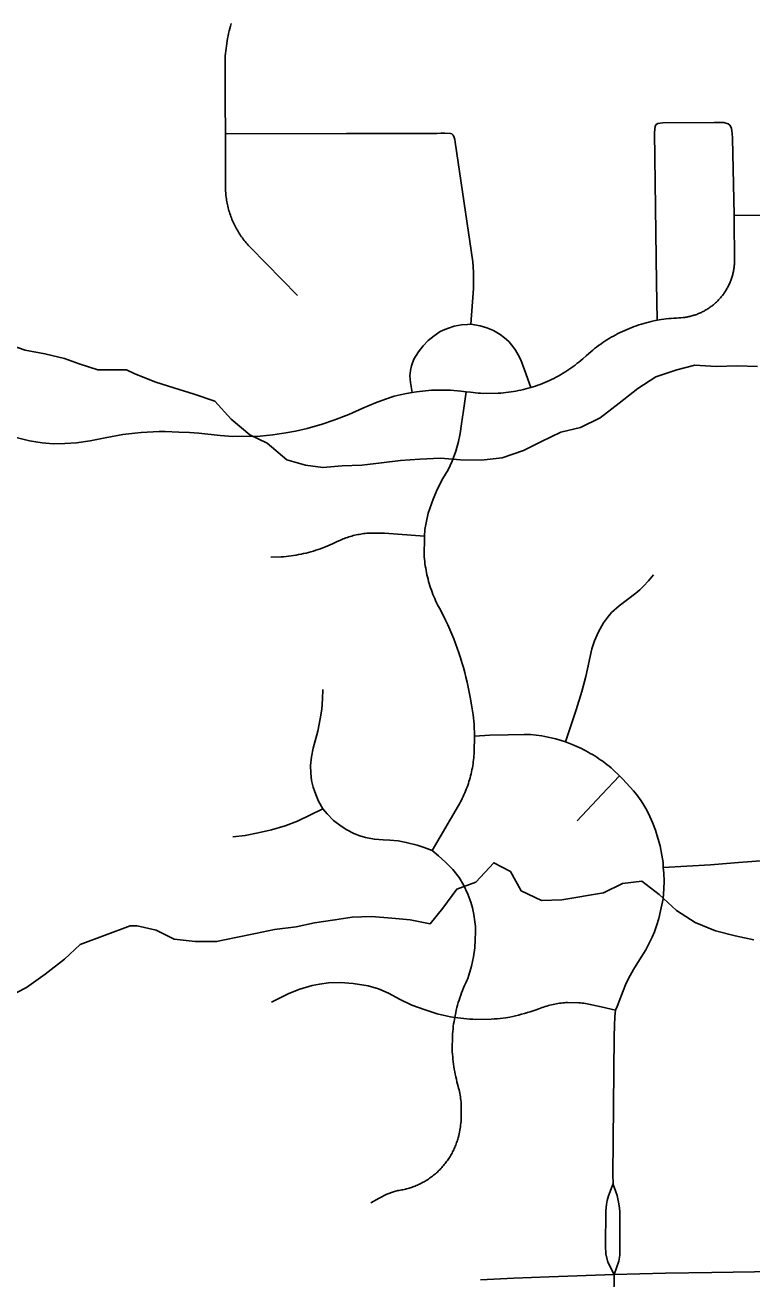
# Model space of a CAD drawing. Extents: x 0 to 34, y 0 to 22.
# Drawn here: x 4.3289 to 4.5661, y 19.1363 to 19.5455 of the extents above; entities that cross this region are included whole.
import ezdxf

# ---------------------------------------------------------------- set-up
doc = ezdxf.new("R2010")
doc.units = 0
for name, color, linetype in [('GM_X_Minor_River', 7, 'Continuous'), ('GM_X_State_Route', 7, 'Continuous'), ('GM_X_Township_Road', 7, 'Continuous')]:
    doc.layers.add(name, color=color, linetype=linetype)

msp = doc.modelspace()

# ---------------------------------------------------------------- linework, layer by layer
at = {"layer": 'GM_X_Minor_River'}
for points in [[(4.32242, 19.4417), (4.32887, 19.43938), (4.33532, 19.4382), (4.34177, 19.43664), (4.34651, 19.43491), (4.35258, 19.43297), (4.36194, 19.43295)], [(4.36193, 19.43295), (4.36468, 19.43162), (4.3715, 19.42897), (4.37737, 19.42708), (4.384, 19.425), (4.39082, 19.42272), (4.39612, 19.41685), (4.40218, 19.41173), (4.40787, 19.40907), (4.41431, 19.40358), (4.42037, 19.40187), (4.42605, 19.40112), (4.4323, 19.40169), (4.43873, 19.40189), (4.44517, 19.40266), (4.45142, 19.40342), (4.45766, 19.40381), (4.46448, 19.40419), (4.47092, 19.40363), (4.47773, 19.40344), (4.48455, 19.40421), (4.49155, 19.40668), (4.49742, 19.40954), (4.50366, 19.41258), (4.5101, 19.4141), (4.51653, 19.41734), (4.52278, 19.42209), (4.52883, 19.42684), (4.5347, 19.43064), (4.54151, 19.43292), (4.54738, 19.43445), (4.55438, 19.43407), (4.5612, 19.43427), (4.56783, 19.43409)], [(4.36319, 19.2515), (4.3654, 19.2515), (4.37165, 19.25018), (4.37753, 19.24715), (4.38434, 19.24639), (4.39135, 19.2464), (4.39759, 19.24773), (4.40403, 19.24907), (4.41028, 19.2504), (4.41728, 19.25117), (4.42334, 19.2525), (4.42996, 19.25346), (4.43564, 19.25441), (4.44189, 19.25461), (4.44852, 19.25404), (4.45458, 19.25348), (4.46101, 19.25216), (4.46517, 19.25729), (4.46971, 19.26355), (4.47596, 19.26584), (4.48182, 19.27211), (4.48731, 19.26926), (4.49073, 19.263), (4.49736, 19.25978), (4.50398, 19.25998), (4.51761, 19.26227), (4.52386, 19.26531), (4.5301, 19.26608), (4.53579, 19.26172), (4.54147, 19.2566), (4.54753, 19.25262), (4.55416, 19.24997), (4.5606, 19.24826), (4.56666, 19.24694)], [(4.32325, 19.22825), (4.32935, 19.23145), (4.33545, 19.23579), (4.34174, 19.2407), (4.34689, 19.24543), (4.36319, 19.2515)]]:
    msp.add_lwpolyline(points, dxfattribs=at)
at = {"layer": 'GM_X_State_Route'}
msp.add_lwpolyline([(4.4775, 19.13603), (4.48841, 19.1366), (4.49993, 19.13703), (4.52108, 19.1378), (4.53784, 19.13823), (4.55293, 19.13845), (4.56691, 19.13864), (4.58314, 19.13875), (4.60218, 19.13914), (4.61361, 19.13938), (4.62058, 19.13952), (4.62363, 19.13961), (4.63687, 19.13995), (4.65169, 19.14034), (4.66059, 19.14051), (4.67716, 19.14087), (4.69693, 19.1413), (4.71665, 19.14164), (4.73888, 19.1421), (4.74868, 19.14233), (4.76134, 19.14262), (4.77418, 19.14297), (4.78731, 19.14333), (4.79851, 19.14359)], dxfattribs=at)
at = {"layer": 'GM_X_Township_Road'}
for points in [[(4.41779, 19.45721), (4.40246, 19.47284), (4.402, 19.47332), (4.40166, 19.47368), (4.40133, 19.47406), (4.40101, 19.47444), (4.40069, 19.47482), (4.40038, 19.47521), (4.40007, 19.4756), (4.39978, 19.476), (4.39949, 19.4764), (4.3992, 19.47681), (4.39893, 19.47723), (4.39866, 19.47765), (4.3984, 19.47807), (4.39814, 19.4785), (4.39789, 19.47893), (4.39765, 19.47937), (4.39742, 19.47981), (4.3972, 19.48025), (4.39698, 19.4807), (4.39677, 19.48116), (4.39657, 19.48161), (4.39638, 19.48207), (4.39619, 19.48253), (4.39602, 19.483), (4.39585, 19.48347), (4.39569, 19.48394), (4.39553, 19.48441), (4.39539, 19.48489), (4.39526, 19.48537), (4.39513, 19.48585), (4.39501, 19.48633), (4.3949, 19.48682), (4.3948, 19.4873), (4.39471, 19.48779), (4.39463, 19.48828), (4.39455, 19.48877), (4.39449, 19.48926), (4.39443, 19.48976), (4.39438, 19.49025), (4.39434, 19.49075), (4.39431, 19.49124), (4.39425, 19.50993), (4.39416, 19.52053), (4.39411, 19.53184), (4.39416, 19.53454), (4.39421, 19.53537), (4.39427, 19.53619), (4.39435, 19.53702), (4.39444, 19.53784), (4.39454, 19.53866), (4.39466, 19.53947), (4.3948, 19.54029), (4.39495, 19.5411), (4.39511, 19.54191), (4.39529, 19.54272), (4.39548, 19.54353), (4.39569, 19.54433), (4.39591, 19.54513), (4.39614, 19.54592)], [(4.32549, 19.41094), (4.33036, 19.40975), (4.33439, 19.40913), (4.33801, 19.40887), (4.34189, 19.40892), (4.34562, 19.40913), (4.35013, 19.40985), (4.35496, 19.41077), (4.36078, 19.41187), (4.36275, 19.41211), (4.36472, 19.41231), (4.3667, 19.41248), (4.36868, 19.41262), (4.37066, 19.41272), (4.37264, 19.41279), (4.37463, 19.41282), (4.37905, 19.41264), (4.38252, 19.41249), (4.38559, 19.41227), (4.39251, 19.41151), (4.3967, 19.4112), (4.4056, 19.41135), (4.40974, 19.41177), (4.41393, 19.41239), (4.41709, 19.41296), (4.42097, 19.41379), (4.42583, 19.41522), (4.42961, 19.41657), (4.43453, 19.41844), (4.43908, 19.42041), (4.44317, 19.42217), (4.44648, 19.42341), (4.44927, 19.42434), (4.45129, 19.42481), (4.45331, 19.42522), (4.45513, 19.42554), (4.4566, 19.42578), (4.45758, 19.42592), (4.45857, 19.42603), (4.45956, 19.42614), (4.46055, 19.42622), (4.46154, 19.42629), (4.46253, 19.42634), (4.46352, 19.42638), (4.46766, 19.42634), (4.47105, 19.42603), (4.47282, 19.42583), (4.47423, 19.42565), (4.47505, 19.42555), (4.47587, 19.42546), (4.47669, 19.42539), (4.47752, 19.42533), (4.47834, 19.42528), (4.4833, 19.42532), (4.48417, 19.42538), (4.48499, 19.42545), (4.4858, 19.42554), (4.48662, 19.42564), (4.48744, 19.42575), (4.48825, 19.42588), (4.48905, 19.42602), (4.48986, 19.42618), (4.49066, 19.42635), (4.49146, 19.42653), (4.49226, 19.42673), (4.49305, 19.42695), (4.49395, 19.4272), (4.49462, 19.42741), (4.4954, 19.42767), (4.49618, 19.42793), (4.49695, 19.42822), (4.49771, 19.42851), (4.49846, 19.42882), (4.49922, 19.42914), (4.49996, 19.42948), (4.5007, 19.42983), (4.50143, 19.43019), (4.50216, 19.43056), (4.50287, 19.43095), (4.50358, 19.43135), (4.50428, 19.43176), (4.50498, 19.43218), (4.50566, 19.43262), (4.50634, 19.43307), (4.50701, 19.43353), (4.50767, 19.434), (4.50833, 19.43449), (4.50897, 19.43498), (4.50961, 19.43549), (4.51024, 19.43601), (4.51085, 19.43654), (4.51197, 19.43754), (4.51284, 19.43834), (4.51346, 19.43887), (4.51409, 19.4394), (4.51473, 19.43991), (4.51537, 19.44041), (4.51603, 19.4409), (4.5167, 19.44138), (4.51683, 19.44147), (4.51737, 19.44184), (4.51806, 19.4423), (4.51875, 19.44274), (4.51945, 19.44317), (4.52016, 19.44359), (4.52088, 19.444), (4.5216, 19.44439), (4.52233, 19.44477), (4.52307, 19.44514), (4.52381, 19.44549), (4.52457, 19.44584), (4.52532, 19.44617), (4.52609, 19.44648), (4.52686, 19.44678), (4.52763, 19.44708), (4.52841, 19.44735), (4.52919, 19.44761), (4.52999, 19.44786), (4.53078, 19.4481), (4.53158, 19.44832), (4.53239, 19.44852), (4.53319, 19.44872), (4.534, 19.4489), (4.53516, 19.44912), (4.53646, 19.44935), (4.53728, 19.44947), (4.5381, 19.44958), (4.53893, 19.44967), (4.53975, 19.44975), (4.54058, 19.44981), (4.54141, 19.44986), (4.54223, 19.4499), (4.54289, 19.44994), (4.54355, 19.45), (4.54388, 19.45004), (4.54421, 19.45008), (4.54453, 19.45014), (4.54486, 19.45019), (4.54518, 19.45025), (4.54551, 19.45032), (4.54583, 19.4504), (4.54615, 19.45048), (4.54647, 19.45056), (4.54679, 19.45065), (4.54711, 19.45075), (4.54742, 19.45085), (4.54773, 19.45096), (4.54804, 19.45107), (4.54835, 19.45119), (4.54866, 19.45131), (4.54896, 19.45144), (4.54927, 19.45157), (4.54957, 19.45171), (4.54986, 19.45186), (4.55016, 19.45201), (4.55045, 19.45216), (4.55074, 19.45232), (4.55103, 19.45249), (4.55131, 19.45266), (4.55159, 19.45283), (4.55187, 19.45301), (4.55214, 19.45319), (4.55242, 19.45338), (4.55268, 19.45358), (4.55295, 19.45377), (4.55321, 19.45398), (4.55347, 19.45419), (4.55372, 19.4544), (4.55397, 19.45462), (4.55422, 19.45484), (4.55446, 19.45506), (4.5547, 19.45529), (4.55493, 19.45552), (4.55516, 19.45576), (4.55539, 19.456), (4.55561, 19.45625), (4.55583, 19.4565), (4.55604, 19.45675), (4.55625, 19.45701), (4.55645, 19.45727), (4.55665, 19.45753), (4.55685, 19.4578), (4.55704, 19.45807), (4.55722, 19.45834), (4.5574, 19.45862), (4.55758, 19.4589), (4.55775, 19.45918), (4.55791, 19.45947), (4.55808, 19.45976), (4.55823, 19.46005), (4.55838, 19.46035), (4.55853, 19.46064), (4.55867, 19.46094), (4.5588, 19.46124), (4.55893, 19.46155), (4.55906, 19.46185), (4.55918, 19.46216), (4.55929, 19.46247), (4.5594, 19.46278), (4.5595, 19.4631), (4.5596, 19.46342), (4.55969, 19.46373), (4.55978, 19.46405), (4.55986, 19.46437), (4.55993, 19.4647), (4.56, 19.46502), (4.56006, 19.46534), (4.56012, 19.46567), (4.56018, 19.466), (4.56022, 19.46632), (4.56026, 19.46665), (4.5603, 19.46698), (4.56033, 19.46731), (4.56024, 19.48338), (4.55967, 19.50852), (4.55959, 19.51012), (4.5595, 19.51093), (4.55938, 19.51167), (4.55922, 19.51224), (4.55889, 19.51277)], [(4.53516, 19.44912), (4.53492, 19.4615), (4.53422, 19.51044), (4.53443, 19.51248), (4.53484, 19.51297), (4.53533, 19.5133), (4.53615, 19.5135), (4.53701, 19.51358), (4.5537, 19.51368), (4.55689, 19.51363), (4.55754, 19.5135), (4.55828, 19.51322), (4.55889, 19.51277)], [(4.39425, 19.50993), (4.43379, 19.51008), (4.46321, 19.51012), (4.46453, 19.51016), (4.46579, 19.51019), (4.46769, 19.51012), (4.46818, 19.50993)], [(4.47438, 19.44782), (4.47519, 19.45955), (4.47524, 19.46228), (4.47519, 19.46476), (4.47509, 19.46653), (4.47499, 19.46819), (4.46925, 19.5072), (4.4691, 19.50813), (4.46891, 19.50881), (4.46857, 19.50954), (4.46818, 19.50993)], [(4.56024, 19.48338), (4.57867, 19.48328), (4.59464, 19.48348), (4.60019, 19.4837), (4.60491, 19.48393), (4.6102, 19.48439), (4.61846, 19.48509)], [(4.45513, 19.42554), (4.45467, 19.42881), (4.45447, 19.43104), (4.45462, 19.43276), (4.45492, 19.43427), (4.45578, 19.4364), (4.4573, 19.43882), (4.45877, 19.44079), (4.46043, 19.44251), (4.46235, 19.44408), (4.46432, 19.44545), (4.46579, 19.44615), (4.467, 19.44661), (4.46892, 19.44716), (4.47125, 19.44762), (4.47327, 19.44777), (4.47438, 19.44782), (4.47737, 19.44737), (4.47954, 19.44671), (4.48177, 19.44575), (4.48389, 19.44449), (4.4853, 19.44337), (4.48672, 19.44221), (4.48808, 19.44059), (4.48895, 19.43938), (4.4898, 19.43786), (4.49061, 19.43625), (4.49183, 19.43301), (4.49395, 19.4272)], [(4.46166, 19.2761), (4.47028, 19.29084), (4.4706, 19.2914), (4.47092, 19.29198), (4.47123, 19.29255), (4.47152, 19.29314), (4.47181, 19.29373), (4.47208, 19.29432), (4.47235, 19.29492), (4.47261, 19.29552), (4.47285, 19.29613), (4.47308, 19.29675), (4.47331, 19.29736), (4.47352, 19.29798), (4.47372, 19.29861), (4.47391, 19.29923), (4.47409, 19.29987), (4.47426, 19.3005), (4.47442, 19.30114), (4.47457, 19.30178), (4.4747, 19.30242), (4.47483, 19.30306), (4.47494, 19.30371), (4.47505, 19.30436), (4.47514, 19.30501), (4.47522, 19.30566), (4.47528, 19.30632), (4.47534, 19.30698), (4.47539, 19.30763), (4.47542, 19.30829), (4.47557, 19.31348), (4.47538, 19.31732), (4.47505, 19.32044), (4.47458, 19.32362), (4.47408, 19.32621), (4.47378, 19.32783), (4.47346, 19.32945), (4.47311, 19.33106), (4.47274, 19.33266), (4.47233, 19.33426), (4.4719, 19.33585), (4.47144, 19.33744), (4.47095, 19.33901), (4.47044, 19.34058), (4.4699, 19.34213), (4.46933, 19.34368), (4.46873, 19.34522), (4.46811, 19.34675), (4.46746, 19.34827), (4.46679, 19.34977), (4.46609, 19.35127), (4.46536, 19.35275), (4.46407, 19.35522), (4.4635, 19.35632), (4.46317, 19.35698), (4.46285, 19.35766), (4.46255, 19.35834), (4.46226, 19.35902), (4.46198, 19.35971), (4.46171, 19.3604), (4.46145, 19.3611), (4.46121, 19.3618), (4.46098, 19.3625), (4.46076, 19.36321), (4.46055, 19.36393), (4.46036, 19.36465), (4.46018, 19.36537), (4.46001, 19.36609), (4.45986, 19.36681), (4.45972, 19.36754), (4.45959, 19.36828), (4.45947, 19.36901), (4.45937, 19.36974), (4.45928, 19.37048), (4.4592, 19.37122), (4.45914, 19.37196), (4.45909, 19.3727), (4.45916, 19.3779), (4.45923, 19.37864), (4.45937, 19.38084), (4.45973, 19.38307), (4.46043, 19.3862), (4.462, 19.3908), (4.46342, 19.39419), (4.46523, 19.39752), (4.46695, 19.40035), (4.46827, 19.40313), (4.46943, 19.40647), (4.47029, 19.40954), (4.47084, 19.41218), (4.4713, 19.41537), (4.47191, 19.41971), (4.47282, 19.42583)], [(4.40907, 19.37184), (4.41238, 19.37194), (4.41321, 19.372), (4.41403, 19.37207), (4.41485, 19.37216), (4.41567, 19.37226), (4.41649, 19.37238), (4.41731, 19.37251), (4.41812, 19.37266), (4.41894, 19.37282), (4.41974, 19.37299), (4.42055, 19.37318), (4.42135, 19.37338), (4.42215, 19.3736), (4.42295, 19.37383), (4.42374, 19.37408), (4.42452, 19.37434), (4.4253, 19.37461), (4.42608, 19.37489), (4.42685, 19.37519), (4.42762, 19.3755), (4.42838, 19.37583), (4.42914, 19.37617), (4.43046, 19.3768), (4.43129, 19.3772), (4.43175, 19.3774), (4.4322, 19.37759), (4.43266, 19.37778), (4.43312, 19.37796), (4.43359, 19.37813), (4.43406, 19.37829), (4.43453, 19.37844), (4.43501, 19.37859), (4.43548, 19.37873), (4.43596, 19.37886), (4.43645, 19.37898), (4.43693, 19.37909), (4.43742, 19.37919), (4.4379, 19.37929), (4.43839, 19.37937), (4.43888, 19.37945), (4.43937, 19.37952), (4.43986, 19.37958), (4.44036, 19.37963), (4.44085, 19.37968), (4.44135, 19.37971), (4.4461, 19.37962), (4.45923, 19.37864)], [(4.50518, 19.31159), (4.50869, 19.32203), (4.51052, 19.32799), (4.51186, 19.33285), (4.51384, 19.34198), (4.5147, 19.34458), (4.51595, 19.34751), (4.5176, 19.35042), (4.51889, 19.35217), (4.52023, 19.35376), (4.52269, 19.35597), (4.52547, 19.35799), (4.52817, 19.36011), (4.52951, 19.36117), (4.53071, 19.36242), (4.5323, 19.3641), (4.53399, 19.36612)], [(4.44173, 19.16121), (4.44445, 19.16266), (4.44694, 19.16399), (4.44905, 19.16476), (4.45055, 19.16517), (4.45096, 19.16523), (4.45137, 19.16529), (4.45177, 19.16537), (4.45218, 19.16545), (4.45258, 19.16554), (4.45298, 19.16563), (4.45338, 19.16573), (4.45378, 19.16584), (4.45418, 19.16596), (4.45457, 19.16608), (4.45496, 19.1662), (4.45535, 19.16634), (4.45574, 19.16648), (4.45612, 19.16663), (4.45651, 19.16679), (4.45689, 19.16695), (4.45726, 19.16712), (4.45763, 19.1673), (4.458, 19.16748), (4.45837, 19.16767), (4.45873, 19.16786), (4.45909, 19.16807), (4.45945, 19.16827), (4.4598, 19.16849), (4.46015, 19.16871), (4.4605, 19.16894), (4.46084, 19.16917), (4.46117, 19.1694), (4.46151, 19.16965), (4.46183, 19.1699), (4.46216, 19.17015), (4.46248, 19.17041), (4.46279, 19.17068), (4.4631, 19.17095), (4.46341, 19.17123), (4.46371, 19.17151), (4.46401, 19.1718), (4.4643, 19.1721), (4.46458, 19.17239), (4.46486, 19.1727), (4.46513, 19.17301), (4.4654, 19.17332), (4.46567, 19.17364), (4.46593, 19.17396), (4.46618, 19.17429), (4.46643, 19.17461), (4.46667, 19.17495), (4.4669, 19.17529), (4.46713, 19.17563), (4.46736, 19.17598), (4.46757, 19.17633), (4.46778, 19.17669), (4.46799, 19.17704), (4.46819, 19.17741), (4.46838, 19.17777), (4.46856, 19.17814), (4.46874, 19.17851), (4.46892, 19.17889), (4.46908, 19.17927), (4.46924, 19.17965), (4.4694, 19.18003), (4.46954, 19.18042), (4.46968, 19.18081), (4.46982, 19.1812), (4.46994, 19.18159), (4.47006, 19.18199), (4.47017, 19.18238), (4.47037, 19.18314), (4.4705, 19.18371), (4.47061, 19.18427), (4.47072, 19.18484), (4.47083, 19.18541), (4.47091, 19.18598), (4.47099, 19.18655), (4.47107, 19.18713), (4.47112, 19.1877), (4.47117, 19.18828), (4.47121, 19.18886), (4.47117, 19.19348), (4.47112, 19.19406), (4.47106, 19.19463), (4.47099, 19.1952), (4.47091, 19.19578), (4.47082, 19.19635), (4.47071, 19.19692), (4.47061, 19.19749), (4.47048, 19.19805), (4.47035, 19.19862), (4.47021, 19.19918), (4.47002, 19.1999), (4.4698, 19.2007), (4.4696, 19.2015), (4.46941, 19.20231), (4.46923, 19.20311), (4.46907, 19.20392), (4.46892, 19.20474), (4.46879, 19.20555), (4.46867, 19.20637), (4.46857, 19.20719), (4.46848, 19.20801), (4.4684, 19.20884), (4.46834, 19.20966), (4.46829, 19.21049), (4.46837, 19.21627), (4.46843, 19.21709), (4.46851, 19.21792), (4.46861, 19.21874), (4.46872, 19.21956), (4.46885, 19.22038), (4.46907, 19.22165), (4.4694, 19.22326), (4.46959, 19.22408), (4.46979, 19.22489), (4.47001, 19.2257), (4.47024, 19.22651), (4.47048, 19.22731), (4.47074, 19.2281), (4.47101, 19.22889), (4.47129, 19.22968), (4.47159, 19.23046), (4.47192, 19.23128), (4.4723, 19.23213), (4.47269, 19.233), (4.47302, 19.2337), (4.47331, 19.23442), (4.47365, 19.2354), (4.47453, 19.23838), (4.47521, 19.24141), (4.4756, 19.2444), (4.47578, 19.24704), (4.4759, 19.24948), (4.4758, 19.25129), (4.47565, 19.25281), (4.47531, 19.2553), (4.47487, 19.25741), (4.47428, 19.25928), (4.47335, 19.26186), (4.47194, 19.26489), (4.47047, 19.26729), (4.46841, 19.26993), (4.46607, 19.27233), (4.46382, 19.27438), (4.46166, 19.2761), (4.45912, 19.27712), (4.45677, 19.2779), (4.45325, 19.27878), (4.45066, 19.27927), (4.44792, 19.27951), (4.44577, 19.2796), (4.44288, 19.27981), (4.43995, 19.28039), (4.43814, 19.28093), (4.43613, 19.28167), (4.43383, 19.28284), (4.43197, 19.28406), (4.42953, 19.28597), (4.42748, 19.28807), (4.42606, 19.28974), (4.42464, 19.29223), (4.42376, 19.29438), (4.4229, 19.29684), (4.42237, 19.299), (4.4221, 19.30136), (4.42205, 19.30391), (4.42231, 19.30672), (4.42291, 19.30957), (4.42435, 19.31505), (4.4252, 19.3191), (4.42567, 19.32224), (4.42597, 19.3256), (4.42601, 19.32871)], [(4.52075, 19.16751), (4.5207, 19.17036), (4.5211, 19.21549), (4.52123, 19.21905), (4.52135, 19.2219), (4.52148, 19.22305), (4.52159, 19.224), (4.5221, 19.22528), (4.52297, 19.22751), (4.52408, 19.23037), (4.52482, 19.23227), (4.52577, 19.23438), (4.52743, 19.23727), (4.52941, 19.24045), (4.53143, 19.24371), (4.53354, 19.2478), (4.53424, 19.24956), (4.53495, 19.25152), (4.53569, 19.25396), (4.53627, 19.25648), (4.53668, 19.25838), (4.53705, 19.26036), (4.53734, 19.26363), (4.53738, 19.26615), (4.53726, 19.2687), (4.53714, 19.2706), (4.53705, 19.27224), (4.53668, 19.27457), (4.53606, 19.27767), (4.5354, 19.28019), (4.53457, 19.28275), (4.53362, 19.28523), (4.53277, 19.28718), (4.5318, 19.28928), (4.53077, 19.29093), (4.52991, 19.2923), (4.5285, 19.29425), (4.52743, 19.29564), (4.52397, 19.29943), (4.52284, 19.30052), (4.52069, 19.30254), (4.52007, 19.30309), (4.51944, 19.30361), (4.51879, 19.30413), (4.51813, 19.30463), (4.51747, 19.30512), (4.51717, 19.30534), (4.5168, 19.30561), (4.51612, 19.30608), (4.51543, 19.30653), (4.51474, 19.30698), (4.51403, 19.30741), (4.51332, 19.30783), (4.51261, 19.30824), (4.51189, 19.30864), (4.51116, 19.30902), (4.51042, 19.3094), (4.50967, 19.30976), (4.50892, 19.3101), (4.50815, 19.31043), (4.50739, 19.31075), (4.50518, 19.31159), (4.50203, 19.31253), (4.49949, 19.31313), (4.49749, 19.31353), (4.4956, 19.3138), (4.49384, 19.31396), (4.49172, 19.31403), (4.48651, 19.31392), (4.48054, 19.31374), (4.47557, 19.31348)], [(4.509, 19.28585), (4.5171, 19.2944), (4.52284, 19.30052)], [(4.39666, 19.28054), (4.40067, 19.28103), (4.40488, 19.28186), (4.40928, 19.28284), (4.41373, 19.28416), (4.41774, 19.28573), (4.42606, 19.28974)], [(4.53714, 19.2706), (4.55254, 19.2715), (4.56167, 19.27224), (4.57043, 19.27292), (4.57366, 19.27325), (4.57601, 19.27366), (4.57789, 19.27413), (4.57998, 19.27487), (4.58226, 19.27581), (4.58421, 19.27689), (4.58621, 19.27816), (4.58801, 19.2793), (4.59107, 19.28126), (4.59309, 19.28227), (4.59538, 19.28301), (4.5982, 19.28361), (4.60022, 19.28388), (4.60264, 19.28402), (4.61872, 19.28422), (4.6374, 19.28446)], [(4.40929, 19.22666), (4.41495, 19.22944), (4.41855, 19.23085), (4.42256, 19.23205), (4.42496, 19.23255), (4.42792, 19.2329), (4.4318, 19.23304), (4.43595, 19.23276), (4.44082, 19.23198), (4.4442, 19.23099), (4.44744, 19.22958), (4.45125, 19.22754), (4.45506, 19.22571), (4.45943, 19.22409), (4.46337, 19.22282), (4.46676, 19.22208), (4.46772, 19.22189), (4.46907, 19.22165), (4.47006, 19.22151), (4.47104, 19.22138), (4.47203, 19.22128), (4.47301, 19.22119), (4.474, 19.22111), (4.47499, 19.22106), (4.47599, 19.22102), (4.48095, 19.22109), (4.48193, 19.22116), (4.48292, 19.22124), (4.48391, 19.22134), (4.48578, 19.22158), (4.48701, 19.2218), (4.48799, 19.222), (4.48895, 19.22221), (4.48992, 19.22244), (4.49088, 19.22268), (4.49184, 19.22295), (4.49279, 19.22322), (4.49374, 19.22352), (4.49468, 19.22383), (4.49561, 19.22416), (4.49654, 19.22451), (4.49708, 19.22471), (4.49758, 19.22489), (4.49809, 19.22505), (4.4986, 19.22522), (4.4991, 19.22537), (4.49962, 19.22551), (4.50014, 19.22564), (4.50065, 19.22576), (4.50117, 19.22588), (4.50169, 19.22599), (4.50221, 19.22609), (4.50274, 19.22619), (4.50326, 19.22627), (4.50379, 19.22634), (4.50431, 19.22641), (4.50484, 19.22646), (4.50537, 19.22651), (4.5059, 19.22654), (4.50962, 19.22647), (4.51015, 19.22642), (4.51067, 19.22636), (4.5112, 19.22629), (4.51173, 19.22621), (4.51225, 19.22612), (4.51277, 19.22602), (4.5133, 19.22592), (4.51382, 19.2258), (4.5169, 19.22509), (4.52159, 19.224)], [(4.52108, 19.1378), (4.51907, 19.14181), (4.51841, 19.14451), (4.51825, 19.14702), (4.51842, 19.15861), (4.5186, 19.16067), (4.51881, 19.16197), (4.51921, 19.1635), (4.5204, 19.16659), (4.52075, 19.16751)], [(4.52292, 19.15811), (4.52279, 19.1595), (4.5225, 19.16138), (4.52206, 19.16352), (4.52157, 19.16504), (4.52076, 19.1671), (4.52075, 19.16751)], [(4.52108, 19.1378), (4.52259, 19.14209), (4.52292, 19.14406), (4.523, 19.14661), (4.52293, 19.15152), (4.52297, 19.1567), (4.52292, 19.15811)], [(4.52165, 19.02725), (4.52225, 19.0279), (4.5227, 19.02851), (4.52301, 19.02911), (4.52321, 19.02976), (4.52331, 19.03067), (4.52336, 19.03153), (4.52346, 19.04667), (4.52351, 19.05356), (4.52341, 19.05839), (4.52326, 19.06141), (4.52311, 19.06392), (4.52253, 19.06806), (4.52195, 19.07172), (4.52129, 19.07595), (4.52074, 19.08078), (4.52054, 19.08375), (4.52039, 19.0874), (4.5209, 19.12074), (4.52095, 19.12981), (4.52108, 19.1378)]]:
    msp.add_lwpolyline(points, dxfattribs=at)

doc.saveas('drawing.dxf')
